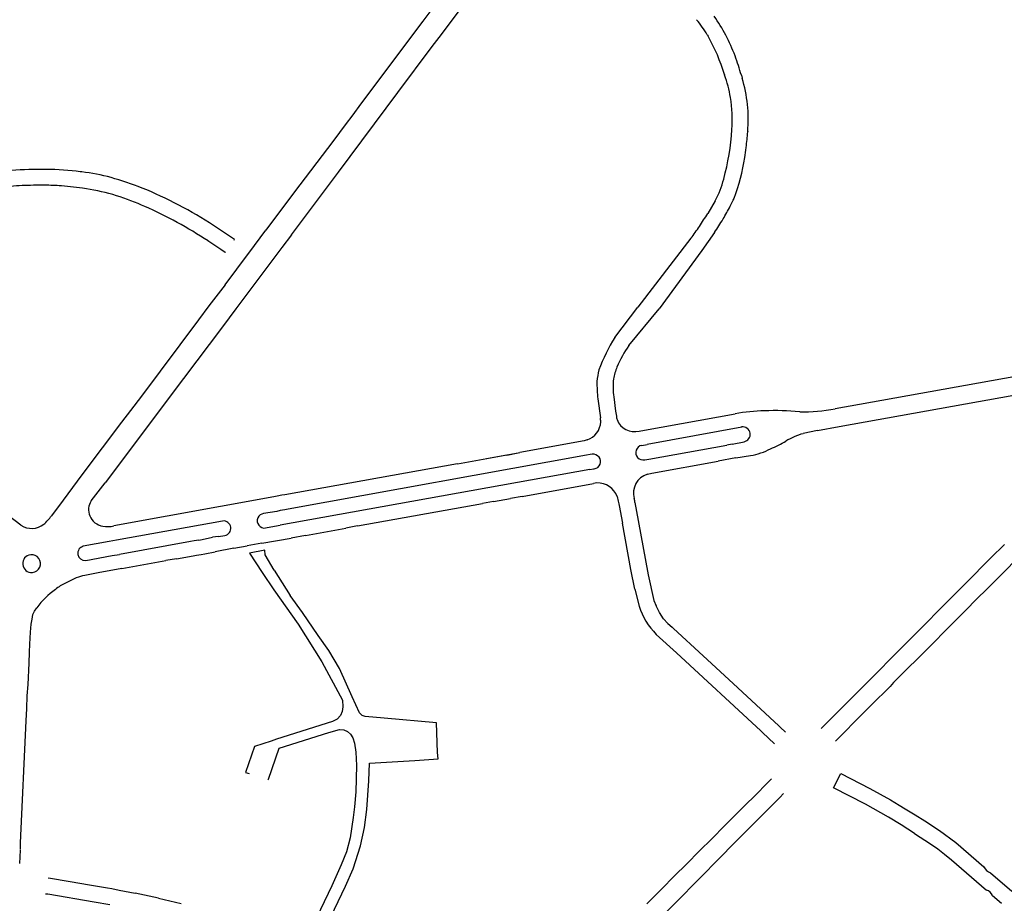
# Model space of a CAD drawing. Extents: x 148869 to 161638, y 453607 to 469810.
# Tile 839 of 1056: x 159118 to 159121.37, y 459841.94 to 459844.97. Entities that reach past the tile are written whole.
import ezdxf

# ---------------------------------------------------------------- set-up
doc = ezdxf.new("R2010")
doc.units = 0
doc.layers.add('LKI_V01_KANTRIJWEG', color=252, linetype='CONTINUOUS')

msp = doc.modelspace()

# ---------------------------------------------------------------- linework, layer by layer
at = {"layer": 'LKI_V01_KANTRIJWEG'}
for p, q in [((159119.4422, 459844.9194), (159119.5438, 459845.0543)), ((159119.4422, 459844.9194), (159119.5438, 459845.0543)), ((159119.4123, 459845.0099), (159119.3785, 459844.9651)), ((159119.4123, 459845.0099), (159119.3785, 459844.9651)), ((159119.3785, 459844.9651), (159119.1682, 459844.6845)), ((159119.3785, 459844.9651), (159119.1682, 459844.6845)), ((159119.4109, 459844.8777), (159119.4422, 459844.9194)), ((159119.4109, 459844.8777), (159119.4422, 459844.9194)), ((159120.3542, 459844.9175), (159120.3568, 459844.9132)), ((159120.3542, 459844.9175), (159120.3568, 459844.9132)), ((159120.4129, 459844.7816), (159120.4134, 459844.78)), ((159120.4129, 459844.7816), (159120.4134, 459844.78)), ((159120.4712, 459844.7789), (159120.4741, 459844.7692)), ((159120.4712, 459844.7789), (159120.4741, 459844.7692)), ((159119.1682, 459844.6845), (159119.1346, 459844.6393)), ((159119.1682, 459844.6845), (159119.1346, 459844.6393)), ((159119.1154, 459844.6135), (159119.0695, 459844.5521)), ((159119.1154, 459844.6135), (159119.0695, 459844.5521)), ((159119.1346, 459844.6393), (159119.1154, 459844.6135)), ((159119.1346, 459844.6393), (159119.1154, 459844.6135)), ((159120.4929, 459844.5862), (159120.4928, 459844.5852)), ((159120.4929, 459844.5862), (159120.4928, 459844.5852)), ((159118.211, 459844.3921), (159118.1386, 459844.3994)), ((159118.211, 459844.3921), (159118.1386, 459844.3994)), ((159120.3812, 459844.3485), (159120.3556, 459844.305)), ((159120.3812, 459844.3485), (159120.3556, 459844.305)), ((159118.4247, 459844.3289), (159118.4138, 459844.3337)), ((159118.4247, 459844.3289), (159118.4138, 459844.3337)), ((159118.9276, 459844.2314), (159118.8946, 459844.1877)), ((159118.9276, 459844.2314), (159118.8946, 459844.1877)), ((159120.2983, 459844.2198), (159120.1165, 459843.9831)), ((159120.2983, 459844.2198), (159120.1165, 459843.9831)), ((159118.8946, 459844.1877), (159118.8188, 459844.0875)), ((159118.8946, 459844.1877), (159118.8188, 459844.0875)), ((159118.8188, 459844.0875), (159118.7367, 459843.9777)), ((159118.8188, 459844.0875), (159118.7367, 459843.9777)), ((159118.7002, 459844.06), (159118.6437, 459843.9876)), ((159118.7002, 459844.06), (159118.6437, 459843.9876)), ((159118.6437, 459843.9876), (159118.6089, 459843.9406)), ((159118.6437, 459843.9876), (159118.6089, 459843.9406)), ((159118.7367, 459843.9777), (159118.6913, 459843.9155)), ((159118.7367, 459843.9777), (159118.6913, 459843.9155)), ((159120.0372, 459843.8799), (159120.1165, 459843.9831)), ((159120.0372, 459843.8799), (159120.1165, 459843.9831)), ((159120.0847, 459843.8523), (159120.1894, 459843.9783)), ((159120.0847, 459843.8523), (159120.1894, 459843.9783)), ((159121.747, 459843.8055), (159120.877, 459843.6492)), ((159121.747, 459843.8055), (159120.877, 459843.6492)), ((159120.8069, 459843.5747), (159121.7561, 459843.7451)), ((159120.8069, 459843.5747), (159121.7561, 459843.7451)), ((159119.9789, 459843.6688), (159119.9876, 459843.6041)), ((159119.9789, 459843.6688), (159119.9876, 459843.6041)), ((159120.0336, 459843.6754), (159120.0396, 459843.6266)), ((159120.0336, 459843.6754), (159120.0396, 459843.6266)), ((159118.3756, 459843.6287), (159118.3444, 459843.5895)), ((159118.3756, 459843.6287), (159118.3444, 459843.5895)), ((159120.0396, 459843.6266), (159120.0423, 459843.6095)), ((159120.0396, 459843.6266), (159120.0423, 459843.6095)), ((159120.877, 459843.6492), (159120.7927, 459843.6348)), ((159120.877, 459843.6492), (159120.7927, 459843.6348)), ((159120.1394, 459843.5615), (159120.4495, 459843.6179)), ((159120.1394, 459843.5615), (159120.4495, 459843.6179)), ((159118.3444, 459843.5895), (159118.2115, 459843.4126)), ((159118.3444, 459843.5895), (159118.2115, 459843.4126)), ((159120.1206, 459843.5584), (159120.1394, 459843.5615)), ((159120.1206, 459843.5584), (159120.1394, 459843.5615)), ((159120.4722, 459843.5724), (159120.1482, 459843.5124)), ((159120.4722, 459843.5724), (159120.1482, 459843.5124)), ((159120.7318, 459843.5607), (159120.6832, 459843.5496)), ((159120.7318, 459843.5607), (159120.6832, 459843.5496)), ((159120.7318, 459843.5607), (159120.8069, 459843.5747)), ((159120.7318, 459843.5607), (159120.8069, 459843.5747)), ((159119.9423, 459843.5285), (159119.9318, 459843.5245)), ((159119.9423, 459843.5285), (159119.9318, 459843.5245)), ((159119.9318, 459843.5245), (159119.7107, 459843.4844)), ((159119.9318, 459843.5245), (159119.7107, 459843.4844)), ((159120.1296, 459843.5094), (159120.1482, 459843.5124)), ((159120.1296, 459843.5094), (159120.1482, 459843.5124)), ((159120.1538, 459843.462), (159120.4209, 459843.5103)), ((159120.1538, 459843.462), (159120.4209, 459843.5103)), ((159120.4396, 459843.514), (159120.4209, 459843.5103)), ((159120.4396, 459843.514), (159120.4209, 459843.5103)), ((159120.4396, 459843.514), (159120.4809, 459843.5218)), ((159120.4396, 459843.514), (159120.4809, 459843.5218)), ((159119.9402, 459843.4757), (159118.9168, 459843.2905)), ((159119.9402, 459843.4757), (159118.9168, 459843.2905)), ((159119.4973, 459843.4462), (159119.7107, 459843.4844)), ((159119.4973, 459843.4462), (159119.7107, 459843.4844)), ((159119.6661, 459843.4762), (159119.5963, 459843.4636)), ((159119.6661, 459843.4762), (159119.5963, 459843.4636)), ((159119.6661, 459843.4762), (159119.7107, 459843.4844)), ((159119.6661, 459843.4762), (159119.7107, 459843.4844)), ((159120.1397, 459843.4598), (159120.1538, 459843.462)), ((159120.1397, 459843.4598), (159120.1538, 459843.462)), ((159120.4517, 459843.4661), (159120.3918, 459843.4556)), ((159120.4517, 459843.4661), (159120.3918, 459843.4556)), ((159120.4517, 459843.4661), (159120.5025, 459843.4748)), ((159120.4517, 459843.4661), (159120.5025, 459843.4748)), ((159119.9512, 459843.4263), (159118.8889, 459843.2362)), ((159119.9512, 459843.4263), (159118.8889, 459843.2362)), ((159119.4973, 459843.4462), (159118.9054, 459843.3397)), ((159119.4973, 459843.4462), (159118.9054, 459843.3397)), ((159119.9512, 459843.4263), (159119.9634, 459843.4284)), ((159119.9512, 459843.4263), (159119.9634, 459843.4284)), ((159119.9634, 459843.4284), (159119.9667, 459843.4289)), ((159119.9634, 459843.4284), (159119.9667, 459843.4289)), ((159120.1641, 459843.4142), (159120.3918, 459843.4556)), ((159120.1641, 459843.4142), (159120.3918, 459843.4556)), ((159118.2115, 459843.4126), (159118.1922, 459843.3871)), ((159118.2115, 459843.4126), (159118.1922, 459843.3871)), ((159120.1486, 459843.4101), (159120.1641, 459843.4142)), ((159120.1486, 459843.4101), (159120.1641, 459843.4142)), ((159118.1922, 459843.3871), (159118.1445, 459843.3218)), ((159118.1922, 459843.3871), (159118.1445, 459843.3218)), ((159118.2405, 459843.3187), (159118.2883, 459843.3813)), ((159118.2405, 459843.3187), (159118.2883, 459843.3813)), ((159119.719, 459843.3343), (159119.9643, 459843.3785)), ((159119.719, 459843.3343), (159119.9643, 459843.3785)), ((159119.9758, 459843.3805), (159119.9643, 459843.3785)), ((159119.9758, 459843.3805), (159119.9643, 459843.3785)), ((159118.8669, 459843.3328), (159118.3188, 459843.2335)), ((159118.8669, 459843.3328), (159118.3188, 459843.2335)), ((159118.8788, 459843.3347), (159118.8669, 459843.3328)), ((159118.8788, 459843.3347), (159118.8669, 459843.3328)), ((159118.8946, 459843.3382), (159118.8788, 459843.3347)), ((159118.8946, 459843.3382), (159118.8788, 459843.3347)), ((159118.9054, 459843.3397), (159118.8946, 459843.3382)), ((159118.9054, 459843.3397), (159118.8946, 459843.3382)), ((159119.6213, 459843.3165), (159119.6792, 459843.3266)), ((159119.6213, 459843.3165), (159119.6792, 459843.3266)), ((159119.719, 459843.3343), (159119.6792, 459843.3266)), ((159119.719, 459843.3343), (159119.6792, 459843.3266)), ((159120.0452, 459843.3335), (159120.0484, 459843.3175)), ((159120.0452, 459843.3335), (159120.0484, 459843.3175)), ((159120.1056, 459843.3189), (159120.1037, 459843.3276)), ((159120.1056, 459843.3189), (159120.1037, 459843.3276)), ((159118.1445, 459843.3218), (159118.1041, 459843.268)), ((159118.1445, 459843.3218), (159118.1041, 459843.268)), ((159118.905, 459843.2885), (159118.889, 459843.286)), ((159118.905, 459843.2885), (159118.889, 459843.286)), ((159118.9168, 459843.2905), (159118.905, 459843.2885)), ((159118.9168, 459843.2905), (159118.905, 459843.2885)), ((159119.1538, 459843.2332), (159119.5828, 459843.31)), ((159119.1538, 459843.2332), (159119.5828, 459843.31)), ((159119.6213, 459843.3165), (159119.5828, 459843.31)), ((159119.6213, 459843.3165), (159119.5828, 459843.31)), ((159120.0484, 459843.3175), (159120.0503, 459843.309)), ((159120.0484, 459843.3175), (159120.0503, 459843.309)), ((159120.0503, 459843.309), (159120.0522, 459843.3026)), ((159120.0503, 459843.309), (159120.0522, 459843.3026)), ((159120.0522, 459843.3026), (159120.0634, 459843.2427)), ((159120.0522, 459843.3026), (159120.0634, 459843.2427)), ((159120.1061, 459843.313), (159120.1056, 459843.3189)), ((159120.1061, 459843.313), (159120.1056, 459843.3189)), ((159120.1061, 459843.313), (159120.1174, 459843.2517)), ((159120.1061, 459843.313), (159120.1174, 459843.2517)), ((159118.8778, 459843.2829), (159118.8322, 459843.2756)), ((159118.8778, 459843.2829), (159118.8322, 459843.2756)), ((159118.889, 459843.286), (159118.8778, 459843.2829)), ((159118.889, 459843.286), (159118.8778, 459843.2829)), ((159118.6915, 459843.2499), (159118.3274, 459843.1845)), ((159118.6915, 459843.2499), (159118.3274, 459843.1845)), ((159118.8388, 459843.2261), (159118.8695, 459843.2324)), ((159118.8388, 459843.2261), (159118.8695, 459843.2324)), ((159118.8695, 459843.2324), (159118.8889, 459843.2362)), ((159118.8695, 459843.2324), (159118.8889, 459843.2362)), ((159118.9764, 459843.2005), (159119.1145, 459843.2251)), ((159118.9764, 459843.2005), (159119.1145, 459843.2251)), ((159119.1538, 459843.2332), (159119.1145, 459843.2251)), ((159119.1538, 459843.2332), (159119.1145, 459843.2251)), ((159118.6213, 459843.1866), (159118.6573, 459843.194)), ((159118.6213, 459843.1866), (159118.6573, 459843.194)), ((159118.6769, 459843.1967), (159118.6573, 459843.194)), ((159118.6769, 459843.1967), (159118.6573, 459843.194)), ((159118.6769, 459843.1967), (159118.6988, 459843.2004)), ((159118.6769, 459843.1967), (159118.6988, 459843.2004)), ((159118.826, 459843.1736), (159118.9267, 459843.1915)), ((159118.826, 459843.1736), (159118.9267, 459843.1915)), ((159118.9764, 459843.2005), (159118.9267, 459843.1915)), ((159118.9764, 459843.2005), (159118.9267, 459843.1915)), ((159118.3024, 459843.1801), (159118.2137, 459843.1633)), ((159118.3024, 459843.1801), (159118.2137, 459843.1633)), ((159118.3274, 459843.1845), (159118.3024, 459843.1801)), ((159118.3274, 459843.1845), (159118.3024, 459843.1801)), ((159118.5818, 459843.1797), (159118.3374, 459843.1355)), ((159118.5818, 459843.1797), (159118.3374, 459843.1355)), ((159118.5937, 459843.182), (159118.5818, 459843.1797)), ((159118.5937, 459843.182), (159118.5818, 459843.1797)), ((159118.6096, 459843.1845), (159118.5937, 459843.182)), ((159118.6096, 459843.1845), (159118.5937, 459843.182)), ((159118.6096, 459843.1845), (159118.6213, 459843.1866)), ((159118.6096, 459843.1845), (159118.6213, 459843.1866)), ((159118.7304, 459843.1562), (159118.6663, 459843.1445)), ((159118.7304, 459843.1562), (159118.6663, 459843.1445)), ((159118.7304, 459843.1562), (159118.7759, 459843.1648)), ((159118.7304, 459843.1562), (159118.7759, 459843.1648)), ((159118.826, 459843.1736), (159118.7759, 459843.1648)), ((159118.826, 459843.1736), (159118.7759, 459843.1648)), ((159121.3274, 459843.1233), (159121.3736, 459843.1696)), ((159121.3274, 459843.1233), (159121.3736, 459843.1696)), ((159118.2218, 459843.1147), (159118.3122, 459843.1313)), ((159118.2218, 459843.1147), (159118.3122, 459843.1313)), ((159118.3122, 459843.1313), (159118.3374, 459843.1355)), ((159118.3122, 459843.1313), (159118.3374, 459843.1355)), ((159118.533, 459843.1201), (159118.4963, 459843.1139)), ((159118.533, 459843.1201), (159118.4963, 459843.1139)), ((159118.533, 459843.1201), (159118.5909, 459843.1306)), ((159118.533, 459843.1201), (159118.5909, 459843.1306)), ((159118.5909, 459843.1306), (159118.6025, 459843.1332)), ((159118.5909, 459843.1306), (159118.6025, 459843.1332)), ((159118.6025, 459843.1332), (159118.6185, 459843.1356)), ((159118.6025, 459843.1332), (159118.6185, 459843.1356)), ((159118.6185, 459843.1356), (159118.6302, 459843.1375)), ((159118.6185, 459843.1356), (159118.6302, 459843.1375)), ((159118.6302, 459843.1375), (159118.6663, 459843.1445)), ((159118.6302, 459843.1375), (159118.6663, 459843.1445)), ((159118.8361, 459843.1495), (159118.7836, 459843.14)), ((159118.8361, 459843.1495), (159118.7836, 459843.14)), ((159118.7836, 459843.14), (159118.8274, 459843.0735)), ((159118.7836, 459843.14), (159118.8274, 459843.0735)), ((159118.8371, 459843.1343), (159118.8361, 459843.1495)), ((159118.8371, 459843.1343), (159118.8361, 459843.1495)), ((159118.8687, 459843.0815), (159118.8371, 459843.1343)), ((159118.8687, 459843.0815), (159118.8371, 459843.1343)), ((159121.3146, 459843.1106), (159121.3274, 459843.1233)), ((159121.3146, 459843.1106), (159121.3274, 459843.1233)), ((159121.4289, 459843.1332), (159121.3598, 459843.0632)), ((159121.4289, 459843.1332), (159121.3598, 459843.0632)), ((159118.3458, 459843.0866), (159118.2648, 459843.0725)), ((159118.3458, 459843.0866), (159118.2648, 459843.0725)), ((159118.3458, 459843.0866), (159118.4963, 459843.1139)), ((159118.3458, 459843.0866), (159118.4963, 459843.1139)), ((159121.2531, 459843.0485), (159121.3146, 459843.1106)), ((159121.2531, 459843.0485), (159121.3146, 459843.1106)), ((159118.1896, 459843.0546), (159118.1523, 459843.0372)), ((159118.1896, 459843.0546), (159118.1523, 459843.0372)), ((159118.2648, 459843.0725), (159118.2186, 459843.0635)), ((159118.2648, 459843.0725), (159118.2186, 459843.0635)), ((159118.8274, 459843.0735), (159118.8677, 459843.0142)), ((159118.8274, 459843.0735), (159118.8677, 459843.0142)), ((159118.8687, 459843.0815), (159118.9237, 459842.9942)), ((159118.8687, 459843.0815), (159118.9237, 459842.9942)), ((159121.3598, 459843.0632), (159121.3471, 459843.0504)), ((159121.3598, 459843.0632), (159121.3471, 459843.0504)), ((159121.1717, 459842.9666), (159121.2402, 459843.0354)), ((159121.1717, 459842.9666), (159121.2402, 459843.0354)), ((159121.2402, 459843.0354), (159121.2531, 459843.0485)), ((159121.2402, 459843.0354), (159121.2531, 459843.0485)), ((159121.3471, 459843.0504), (159121.3024, 459843.0057)), ((159121.3471, 459843.0504), (159121.3024, 459843.0057)), ((159120.1054, 459843.0158), (159120.1201, 459842.9579)), ((159120.1054, 459843.0158), (159120.1201, 459842.9579)), ((159121.2894, 459842.9929), (159121.2303, 459842.9331)), ((159121.2894, 459842.9929), (159121.2303, 459842.9331)), ((159121.3024, 459843.0057), (159121.2894, 459842.9929)), ((159121.3024, 459843.0057), (159121.2894, 459842.9929)), ((159121.094, 459842.8886), (159121.1588, 459842.9538)), ((159121.094, 459842.8886), (159121.1588, 459842.9538)), ((159121.1588, 459842.9538), (159121.1717, 459842.9666)), ((159121.1588, 459842.9538), (159121.1717, 459842.9666)), ((159121.2175, 459842.9203), (159121.1563, 459842.8589)), ((159121.2175, 459842.9203), (159121.1563, 459842.8589)), ((159121.2303, 459842.9331), (159121.2175, 459842.9203)), ((159121.2303, 459842.9331), (159121.2175, 459842.9203)), ((159120.2338, 459842.8853), (159120.2383, 459842.8814)), ((159120.2338, 459842.8853), (159120.2383, 459842.8814)), ((159121.0809, 459842.8756), (159121.094, 459842.8886)), ((159121.0809, 459842.8756), (159121.094, 459842.8886)), ((159118.0305, 459842.8269), (159118.0323, 459842.8682)), ((159118.0305, 459842.8269), (159118.0323, 459842.8682)), ((159120.2486, 459842.7972), (159120.1793, 459842.8611)), ((159120.2486, 459842.7972), (159120.1793, 459842.8611)), ((159120.2383, 459842.8814), (159120.3399, 459842.7872)), ((159120.2383, 459842.8814), (159120.3399, 459842.7872)), ((159121.0189, 459842.8132), (159121.0809, 459842.8756)), ((159121.0189, 459842.8132), (159121.0809, 459842.8756)), ((159121.1563, 459842.8589), (159121.1437, 459842.8461)), ((159121.1563, 459842.8589), (159121.1437, 459842.8461)), ((159118.0293, 459842.7996), (159118.0305, 459842.8269)), ((159118.0293, 459842.7996), (159118.0305, 459842.8269)), ((159121.1437, 459842.8461), (159121.0647, 459842.7668)), ((159121.1437, 459842.8461), (159121.0647, 459842.7668)), ((159118.0276, 459842.7627), (159118.0293, 459842.7996)), ((159118.0276, 459842.7627), (159118.0293, 459842.7996)), ((159120.5375, 459842.5302), (159120.2486, 459842.7972)), ((159120.5375, 459842.5302), (159120.2486, 459842.7972)), ((159120.3399, 459842.7872), (159120.4284, 459842.706)), ((159120.3399, 459842.7872), (159120.4284, 459842.706)), ((159120.9197, 459842.7134), (159121.0062, 459842.8004)), ((159120.9197, 459842.7134), (159121.0062, 459842.8004)), ((159121.0062, 459842.8004), (159121.0189, 459842.8132)), ((159121.0062, 459842.8004), (159121.0189, 459842.8132)), ((159118.0243, 459842.6896), (159118.0276, 459842.7627)), ((159118.0243, 459842.6896), (159118.0276, 459842.7627)), ((159121.0519, 459842.7537), (159120.9935, 459842.6955)), ((159121.0519, 459842.7537), (159120.9935, 459842.6955)), ((159121.0647, 459842.7668), (159121.0519, 459842.7537)), ((159121.0647, 459842.7668), (159121.0519, 459842.7537)), ((159118.0216, 459842.6501), (159118.0243, 459842.6896)), ((159118.0216, 459842.6501), (159118.0243, 459842.6896)), ((159120.4284, 459842.706), (159120.5998, 459842.5474)), ((159120.4284, 459842.706), (159120.5998, 459842.5474)), ((159120.8219, 459842.6148), (159120.9071, 459842.7009)), ((159120.8219, 459842.6148), (159120.9071, 459842.7009)), ((159120.9071, 459842.7009), (159120.9197, 459842.7134)), ((159120.9071, 459842.7009), (159120.9197, 459842.7134)), ((159120.9812, 459842.6826), (159120.9167, 459842.6181)), ((159120.9812, 459842.6826), (159120.9167, 459842.6181)), ((159120.9935, 459842.6955), (159120.9812, 459842.6826)), ((159120.9935, 459842.6955), (159120.9812, 459842.6826)), ((159118.0202, 459842.6065), (159118.0216, 459842.6501)), ((159118.0202, 459842.6065), (159118.0216, 459842.6501)), ((159120.8089, 459842.6021), (159120.8219, 459842.6148)), ((159120.8089, 459842.6021), (159120.8219, 459842.6148)), ((159120.9167, 459842.6181), (159120.9043, 459842.6053)), ((159120.9167, 459842.6181), (159120.9043, 459842.6053)), ((159118.0181, 459842.565), (159118.0202, 459842.6065)), ((159118.0181, 459842.565), (159118.0202, 459842.6065)), ((159120.7485, 459842.5411), (159120.8089, 459842.6021)), ((159120.7485, 459842.5411), (159120.8089, 459842.6021)), ((159120.9043, 459842.6053), (159120.8489, 459842.5503)), ((159120.9043, 459842.6053), (159120.8489, 459842.5503)), ((159120.5998, 459842.5474), (159120.6044, 459842.5431)), ((159120.5998, 459842.5474), (159120.6044, 459842.5431)), ((159120.8489, 459842.5503), (159120.8364, 459842.5371)), ((159120.8489, 459842.5503), (159120.8364, 459842.5371)), ((159120.5436, 459842.5246), (159120.5375, 459842.5302)), ((159120.5436, 459842.5246), (159120.5375, 459842.5302)), ((159120.5849, 459842.486), (159120.5436, 459842.5246)), ((159120.5849, 459842.486), (159120.5436, 459842.5246)), ((159120.6044, 459842.5431), (159120.6229, 459842.5258)), ((159120.6044, 459842.5431), (159120.6229, 459842.5258)), ((159120.7453, 459842.5378), (159120.7485, 459842.5411)), ((159120.7453, 459842.5378), (159120.7485, 459842.5411)), ((159120.8364, 459842.5371), (159120.7946, 459842.4952)), ((159120.8364, 459842.5371), (159120.7946, 459842.4952)), ((159120.7873, 459842.3342), (159120.8121, 459842.3832)), ((159120.7873, 459842.3342), (159120.8121, 459842.3832)), ((159120.5182, 459842.3088), (159120.561, 459842.3518)), ((159120.5182, 459842.3088), (159120.561, 459842.3518)), ((159120.561, 459842.3518), (159120.5744, 459842.3649)), ((159120.561, 459842.3518), (159120.5744, 459842.3649)), ((159120.6157, 459842.3147), (159120.603, 459842.3017)), ((159120.6157, 459842.3147), (159120.603, 459842.3017)), ((159120.4844, 459842.275), (159120.5182, 459842.3088)), ((159120.4844, 459842.275), (159120.5182, 459842.3088)), ((159120.603, 459842.3017), (159120.5465, 459842.2446)), ((159120.603, 459842.3017), (159120.5465, 459842.2446)), ((159120.9823, 459842.2937), (159121.0126, 459842.2756)), ((159120.9823, 459842.2937), (159121.0126, 459842.2756)), ((159121.0126, 459842.2756), (159121.0335, 459842.263)), ((159121.0126, 459842.2756), (159121.0335, 459842.263)), ((159120.4341, 459842.2248), (159120.4718, 459842.2622)), ((159120.4341, 459842.2248), (159120.4718, 459842.2622)), ((159120.4718, 459842.2622), (159120.4844, 459842.275)), ((159120.4718, 459842.2622), (159120.4844, 459842.275)), ((159120.5465, 459842.2446), (159120.4867, 459842.1844)), ((159120.5465, 459842.2446), (159120.4867, 459842.1844)), ((159121.0335, 459842.263), (159121.0679, 459842.2416)), ((159121.0335, 459842.263), (159121.0679, 459842.2416)), ((159120.3986, 459842.189), (159120.4341, 459842.2248)), ((159120.3986, 459842.189), (159120.4341, 459842.2248)), ((159121.0188, 459842.2075), (159120.9759, 459842.2338)), ((159121.0188, 459842.2075), (159120.9759, 459842.2338)), ((159121.0656, 459842.1785), (159121.0188, 459842.2075)), ((159121.0656, 459842.1785), (159121.0188, 459842.2075)), ((159120.3117, 459842.1022), (159120.3857, 459842.1762)), ((159120.3117, 459842.1022), (159120.3857, 459842.1762)), ((159120.3857, 459842.1762), (159120.3986, 459842.189)), ((159120.3857, 459842.1762), (159120.3986, 459842.189)), ((159120.4867, 459842.1844), (159120.4741, 459842.1717)), ((159120.4867, 459842.1844), (159120.4741, 459842.1717)), ((159120.4741, 459842.1717), (159120.3691, 459842.0654)), ((159120.4741, 459842.1717), (159120.3691, 459842.0654)), ((159117.9955, 459842.0749), (159117.9978, 459842.1202)), ((159117.9955, 459842.0749), (159117.9978, 459842.1202)), ((159120.2261, 459842.0162), (159120.2985, 459842.089)), ((159120.2261, 459842.0162), (159120.2985, 459842.089)), ((159120.2985, 459842.089), (159120.3117, 459842.1022)), ((159120.2985, 459842.089), (159120.3117, 459842.1022)), ((159120.3564, 459842.0525), (159120.2934, 459841.9888)), ((159120.3564, 459842.0525), (159120.2934, 459841.9888)), ((159120.3691, 459842.0654), (159120.3564, 459842.0525)), ((159120.3691, 459842.0654), (159120.3564, 459842.0525)), ((159121.3261, 459842.0433), (159121.3994, 459841.9801)), ((159121.3261, 459842.0433), (159121.3994, 459841.9801)), ((159118.0935, 459842.0261), (159118.1008, 459842.0248)), ((159118.0935, 459842.0261), (159118.1008, 459842.0248)), ((159118.1008, 459842.0248), (159118.2149, 459842.0052)), ((159118.1008, 459842.0248), (159118.2149, 459842.0052)), ((159118.2149, 459842.0052), (159118.2215, 459842.0043)), ((159118.2149, 459842.0052), (159118.2215, 459842.0043)), ((159120.2132, 459842.0032), (159120.2261, 459842.0162)), ((159120.2132, 459842.0032), (159120.2261, 459842.0162)), ((159118.0843, 459841.9711), (159118.0917, 459841.9704)), ((159118.0843, 459841.9711), (159118.0917, 459841.9704)), ((159118.2215, 459842.0043), (159118.2964, 459841.9911)), ((159118.2215, 459842.0043), (159118.2964, 459841.9911)), ((159118.2964, 459841.9911), (159118.3113, 459841.9888)), ((159118.2964, 459841.9911), (159118.3113, 459841.9888)), ((159118.3113, 459841.9888), (159118.3368, 459841.984)), ((159118.3113, 459841.9888), (159118.3368, 459841.984)), ((159118.3368, 459841.984), (159118.3914, 459841.9735)), ((159118.3368, 459841.984), (159118.3914, 459841.9735)), ((159118.4718, 459841.9565), (159118.3914, 459841.9735)), ((159118.4718, 459841.9565), (159118.3914, 459841.9735)), ((159120.1473, 459841.937), (159120.2132, 459842.0032)), ((159120.1473, 459841.937), (159120.2132, 459842.0032)), ((159120.2802, 459841.976), (159120.1899, 459841.8848)), ((159120.2802, 459841.976), (159120.1899, 459841.8848)), ((159120.2934, 459841.9888), (159120.2802, 459841.976)), ((159120.2934, 459841.9888), (159120.2802, 459841.976)), ((159118.0917, 459841.9704), (159118.2507, 459841.9435)), ((159118.0917, 459841.9704), (159118.2507, 459841.9435)), ((159118.2507, 459841.9435), (159118.305, 459841.9342)), ((159118.2507, 459841.9435), (159118.305, 459841.9342)), ((159118.4718, 459841.9565), (159118.5499, 459841.938)), ((159118.4718, 459841.9565), (159118.5499, 459841.938)), ((159121.3328, 459841.9649), (159121.3633, 459841.9389)), ((159121.3328, 459841.9649), (159121.3633, 459841.9389))]:
    msp.add_line(p, q, dxfattribs=at)
for points in [[(159118.9276, 459844.2314), (159119.0887, 459844.4461), (159119.2921, 459844.72), (159119.4109, 459844.8777)], [(159118.9276, 459844.2314), (159119.0887, 459844.4461), (159119.2921, 459844.72), (159119.4109, 459844.8777)], [(159119.0695, 459844.5521), (159118.9385, 459844.3797), (159118.8401, 459844.2473)], [(159119.0695, 459844.5521), (159118.9385, 459844.3797), (159118.8401, 459844.2473)], [(159118.2086, 459844.4476), (159118.2031, 459844.4483), (159118.1897, 459844.4498)], [(159118.2086, 459844.4476), (159118.2031, 459844.4483), (159118.1897, 459844.4498)], [(159118.7313, 459844.2136), (159118.7321, 459844.2153), (159118.7123, 459844.2288), (159118.6608, 459844.2633)], [(159118.7313, 459844.2136), (159118.7321, 459844.2153), (159118.7123, 459844.2288), (159118.6608, 459844.2633)], [(159118.7002, 459844.06), (159118.7404, 459844.1144), (159118.8005, 459844.195), (159118.8401, 459844.2473)], [(159118.7002, 459844.06), (159118.7404, 459844.1144), (159118.8005, 459844.195), (159118.8401, 459844.2473)], [(159120.3788, 459844.2397), (159120.3353, 459844.1779), (159120.1894, 459843.9783)], [(159120.3788, 459844.2397), (159120.3353, 459844.1779), (159120.1894, 459843.9783)], [(159118.7019, 459844.1727), (159118.7007, 459844.1708), (159118.685, 459844.1812), (159118.6414, 459844.2107)], [(159118.7019, 459844.1727), (159118.7007, 459844.1708), (159118.685, 459844.1812), (159118.6414, 459844.2107)], [(159118.6089, 459843.9406), (159118.4129, 459843.6781), (159118.3756, 459843.6287)], [(159118.6089, 459843.9406), (159118.4129, 459843.6781), (159118.3756, 459843.6287)], [(159118.6913, 459843.9155), (159118.5572, 459843.7385), (159118.2883, 459843.3813)], [(159118.6913, 459843.9155), (159118.5572, 459843.7385), (159118.2883, 459843.3813)], [(159117.9998, 459843.2354), (159117.9556, 459843.2686), (159117.9489, 459843.2734), (159117.8398, 459843.356), (159117.7089, 459843.4554), (159117.5771, 459843.5547), (159117.5358, 459843.5857), (159117.4866, 459843.6234), (159117.3615, 459843.7179), (159117.3577, 459843.7203), (159117.3415, 459843.7329), (159117.2417, 459843.8076), (159117.224, 459843.8211), (159117.2168, 459843.8266)], [(159117.9998, 459843.2354), (159117.9556, 459843.2686), (159117.9489, 459843.2734), (159117.8398, 459843.356), (159117.7089, 459843.4554), (159117.5771, 459843.5547), (159117.5358, 459843.5857), (159117.4866, 459843.6234), (159117.3615, 459843.7179), (159117.3577, 459843.7203), (159117.3415, 459843.7329), (159117.2417, 459843.8076), (159117.224, 459843.8211), (159117.2168, 459843.8266)], [(159119.9595, 459843.4787), (159119.9522, 459843.4776), (159119.9402, 459843.4757)], [(159119.9595, 459843.4787), (159119.9522, 459843.4776), (159119.9402, 459843.4757)], [(159120.1054, 459843.0158), (159120.0921, 459843.0834), (159120.0634, 459843.2427)], [(159120.1054, 459843.0158), (159120.0921, 459843.0834), (159120.0634, 459843.2427)], [(159120.1174, 459843.2517), (159120.1511, 459843.0652), (159120.1712, 459842.9775), (159120.1787, 459842.9588)], [(159120.1174, 459843.2517), (159120.1511, 459843.0652), (159120.1712, 459842.9775), (159120.1787, 459842.9588)], [(159118.8677, 459843.0142), (159118.9508, 459842.8961), (159119.0314, 459842.7671), (159119.1033, 459842.635), (159119.1044, 459842.6121), (159119.1022, 459842.5965), (159119.0964, 459842.5826), (159119.0844, 459842.5697), (159119.0681, 459842.5621), (159118.8763, 459842.5014), (159118.8582, 459842.495), (159118.8006, 459842.4766), (159118.7704, 459842.3877), (159118.7821, 459842.3839)], [(159118.8677, 459843.0142), (159118.9508, 459842.8961), (159119.0314, 459842.7671), (159119.1033, 459842.635), (159119.1044, 459842.6121), (159119.1022, 459842.5965), (159119.0964, 459842.5826), (159119.0844, 459842.5697), (159119.0681, 459842.5621), (159118.8763, 459842.5014), (159118.8582, 459842.495), (159118.8006, 459842.4766), (159118.7704, 459842.3877), (159118.7821, 459842.3839)], [(159119.0135, 459841.7889), (159119.1127, 459841.9976), (159119.1393, 459842.0572), (159119.1649, 459842.1354), (159119.1779, 459842.1985), (159119.1861, 459842.2602), (159119.1931, 459842.3582), (159119.1954, 459842.4191), (159119.3508, 459842.4288), (159119.4305, 459842.4345), (159119.4289, 459842.4557), (159119.4255, 459842.5573), (159119.2458, 459842.5737), (159119.1803, 459842.5789), (159119.1706, 459842.5828), (159119.1614, 459842.5916), (159119.1358, 459842.6468), (159119.0928, 459842.7442), (159119.0565, 459842.8062), (159119.0197, 459842.8567), (159118.9653, 459842.9357), (159118.9237, 459842.9942)], [(159119.0135, 459841.7889), (159119.1127, 459841.9976), (159119.1393, 459842.0572), (159119.1649, 459842.1354), (159119.1779, 459842.1985), (159119.1861, 459842.2602), (159119.1931, 459842.3582), (159119.1954, 459842.4191), (159119.3508, 459842.4288), (159119.4305, 459842.4345), (159119.4289, 459842.4557), (159119.4255, 459842.5573), (159119.2458, 459842.5737), (159119.1803, 459842.5789), (159119.1706, 459842.5828), (159119.1614, 459842.5916), (159119.1358, 459842.6468), (159119.0928, 459842.7442), (159119.0565, 459842.8062), (159119.0197, 459842.8567), (159118.9653, 459842.9357), (159118.9237, 459842.9942)], [(159118.0402, 459842.9292), (159118.0461, 459842.941), (159118.0539, 459842.9525)], [(159118.0402, 459842.9292), (159118.0461, 459842.941), (159118.0539, 459842.9525)], [(159120.2045, 459842.9144), (159120.19, 459842.9357), (159120.1787, 459842.9588)], [(159120.2045, 459842.9144), (159120.19, 459842.9357), (159120.1787, 459842.9588)], [(159118.0323, 459842.8682), (159118.0344, 459842.896), (159118.038, 459842.9129), (159118.0402, 459842.9292)], [(159118.0323, 459842.8682), (159118.0344, 459842.896), (159118.038, 459842.9129), (159118.0402, 459842.9292)], [(159120.2045, 459842.9144), (159120.219, 459842.8987), (159120.2338, 459842.8853)], [(159120.2045, 459842.9144), (159120.219, 459842.8987), (159120.2338, 459842.8853)], [(159117.9986, 459842.1229), (159117.9987, 459842.1458), (159118.0181, 459842.565)], [(159117.9986, 459842.1229), (159117.9987, 459842.1458), (159118.0181, 459842.565)], [(159118.8466, 459842.3619), (159118.8491, 459842.3646), (159118.8855, 459842.471), (159119.0555, 459842.5247), (159119.093, 459842.5348), (159119.107, 459842.5338), (159119.1197, 459842.5279), (159119.1303, 459842.5192), (159119.1384, 459842.506), (159119.1439, 459842.4876), (159119.1484, 459842.4565), (159119.1509, 459842.4108), (159119.1487, 459842.3211), (159119.1441, 459842.2695), (159119.1395, 459842.2329), (159119.1293, 459842.1632), (159119.1163, 459842.1154), (159119.098, 459842.0702), (159119.0665, 459841.9983), (159118.9759, 459841.8098)], [(159118.8466, 459842.3619), (159118.8491, 459842.3646), (159118.8855, 459842.471), (159119.0555, 459842.5247), (159119.093, 459842.5348), (159119.107, 459842.5338), (159119.1197, 459842.5279), (159119.1303, 459842.5192), (159119.1384, 459842.506), (159119.1439, 459842.4876), (159119.1484, 459842.4565), (159119.1509, 459842.4108), (159119.1487, 459842.3211), (159119.1441, 459842.2695), (159119.1395, 459842.2329), (159119.1293, 459842.1632), (159119.1163, 459842.1154), (159119.098, 459842.0702), (159119.0665, 459841.9983), (159118.9759, 459841.8098)], [(159120.8121, 459842.3832), (159120.9122, 459842.332), (159120.9823, 459842.2937)], [(159120.8121, 459842.3832), (159120.9122, 459842.332), (159120.9823, 459842.2937)], [(159120.9759, 459842.2338), (159120.8974, 459842.278), (159120.7873, 459842.3342)], [(159120.9759, 459842.2338), (159120.8974, 459842.278), (159120.7873, 459842.3342)], [(159121.0679, 459842.2416), (159121.1007, 459842.2211), (159121.1512, 459842.1882), (159121.2071, 459842.1465), (159121.3029, 459842.0639)], [(159121.0679, 459842.2416), (159121.1007, 459842.2211), (159121.1512, 459842.1882), (159121.2071, 459842.1465), (159121.3029, 459842.0639)], [(159121.0656, 459842.1785), (159121.1204, 459842.1428), (159121.1448, 459842.1256), (159121.1685, 459842.107), (159121.1915, 459842.0874), (159121.3121, 459841.9841)], [(159121.0656, 459842.1785), (159121.1204, 459842.1428), (159121.1448, 459842.1256), (159121.1685, 459842.107), (159121.1915, 459842.0874), (159121.3121, 459841.9841)]]:
    msp.add_lwpolyline(points, dxfattribs=at)
for centre, radius, start, end in [((159119.8701, 459844.63), 0.618, 20.3989, 34.7497), ((159119.8701, 459844.63), 0.618, 20.3989, 34.7497), ((159120.0004, 459844.7091), 0.4107, 30.4994, 39.3917), ((159120.0004, 459844.7091), 0.4107, 30.4994, 39.3917), ((159119.8364, 459844.6133), 0.6006, 16.277, 29.9561), ((159119.8364, 459844.6133), 0.6006, 16.277, 29.9561), ((159119.4453, 459844.4778), 1.0692, 16.3581, 20.1078), ((159119.4453, 459844.4778), 1.0692, 16.3581, 20.1078), ((159120.025, 459844.6358), 0.4143, 9.2912, 20.3724), ((159120.025, 459844.6358), 0.4143, 9.2912, 20.3724), ((159120.0092, 459844.6289), 0.4855, 354.9551, 16.7952), ((159120.0092, 459844.6289), 0.4855, 354.9551, 16.7952), ((159120.0135, 459844.6307), 0.4265, 354.9274, 9.718), ((159120.0135, 459844.6307), 0.4265, 354.9274, 9.718), ((159119.6373, 459844.6363), 0.8022, 344.5706, 356.9016), ((159119.6373, 459844.6363), 0.8022, 344.5706, 356.9016), ((159119.5663, 459844.6445), 0.9284, 352.9875, 356.3389), ((159119.5663, 459844.6445), 0.9284, 352.9875, 356.3389), ((159119.5602, 459844.6445), 0.9345, 350.9034, 353.0367), ((159119.5602, 459844.6445), 0.9345, 350.9034, 353.0367), ((159119.7449, 459844.6133), 0.7471, 339.9252, 351.0232), ((159119.7449, 459844.6133), 0.7471, 339.9252, 351.0232), ((159118.0671, 459843.2856), 1.1707, 83.9889, 95.6149), ((159118.0671, 459843.2856), 1.1707, 83.9889, 95.6149), ((159118.1106, 459843.6778), 0.776, 75.2137, 82.7483), ((159118.1106, 459843.6778), 0.776, 75.2137, 82.7483), ((159118.0516, 459843.4894), 0.9733, 68.0599, 74.6835), ((159118.0516, 459843.4894), 0.9733, 68.0599, 74.6835), ((159120.1361, 459844.4884), 0.2822, 330.2854, 346.567), ((159120.1361, 459844.4884), 0.2822, 330.2854, 346.567), ((159118.009, 459844.0573), 0.3433, 90.8196, 97.5481), ((159118.009, 459844.0573), 0.3433, 90.8196, 97.5481), ((159118.0633, 459842.8657), 1.536, 89.3435, 92.2084), ((159118.0633, 459842.8657), 1.536, 89.3435, 92.2084), ((159118.0838, 459843.7401), 0.6616, 85.2558, 90.2582), ((159118.0838, 459843.7401), 0.6616, 85.2558, 90.2582), ((159118.0953, 459843.608), 0.7925, 66.3004, 81.6014), ((159118.0953, 459843.608), 0.7925, 66.3004, 81.6014), ((159117.8672, 459843.0502), 1.4496, 56.8059, 67.7857), ((159117.8672, 459843.0502), 1.4496, 56.8059, 67.7857), ((159119.9625, 459844.5862), 0.5357, 331.4222, 334.6493), ((159119.9625, 459844.5862), 0.5357, 331.4222, 334.6493), ((159117.8464, 459843.0111), 1.4391, 56.4632, 66.3037), ((159117.8464, 459843.0111), 1.4391, 56.4632, 66.3037), ((159119.5649, 459844.7756), 0.9201, 325.9493, 329.2429), ((159119.5649, 459844.7756), 0.9201, 325.9493, 329.2429), ((159119.6643, 459844.7329), 0.8679, 329.0178, 332.3399), ((159119.6643, 459844.7329), 0.8679, 329.0178, 332.3399), ((159119.6416, 459844.741), 0.8916, 325.7838, 329.3201), ((159119.6416, 459844.741), 0.8916, 325.7838, 329.3201), ((159119.6198, 459844.7331), 0.8508, 322.8935, 326.2503), ((159119.6198, 459844.7331), 0.8508, 322.8935, 326.2503), ((159120.5738, 459843.5484), 0.6308, 148.3013, 159.6041), ((159120.5738, 459843.5484), 0.6308, 148.3013, 159.6041), ((159120.4758, 459843.591), 0.4703, 146.2535, 156.5559), ((159120.4758, 459843.591), 0.4703, 146.2535, 156.5559), ((159120.2765, 459843.6964), 0.3025, 166.2637, 173.8301), ((159120.2765, 459843.6964), 0.3025, 166.2637, 173.8301), ((159120.2545, 459843.694), 0.2265, 158.1859, 168.9406), ((159120.2545, 459843.694), 0.2265, 158.1859, 168.9406), ((159120.4826, 459843.726), 0.5069, 179.6654, 186.4801), ((159120.4826, 459843.726), 0.5069, 179.6654, 186.4801), ((159120.2869, 459843.7118), 0.2559, 174.2511, 188.1698), ((159120.2869, 459843.7118), 0.2559, 174.2511, 188.1698), ((159120.5592, 459843.0122), 0.6155, 90.8317, 100.2663), ((159120.5592, 459843.0122), 0.6155, 90.8317, 100.2663), ((159120.5907, 459842.8531), 0.7756, 84.0409, 92.9836), ((159120.5907, 459842.8531), 0.7756, 84.0409, 92.9836), ((159120.687, 459844.1596), 0.5353, 268.307, 281.3849), ((159120.687, 459844.1596), 0.5353, 268.307, 281.3849), ((159119.7224, 459843.575), 0.2668, 3.3622, 6.2569), ((159119.7224, 459843.575), 0.2668, 3.3622, 6.2569), ((159120.0681, 459843.6091), 0.0258, 179.0392, 205.3951), ((159120.0681, 459843.6091), 0.0258, 179.0392, 205.3951), ((159120.1048, 459843.6205), 0.0641, 200.5522, 284.3237), ((159120.1048, 459843.6205), 0.0641, 200.5522, 284.3237), ((159119.9206, 459843.5931), 0.0682, 288.5965, 357.9295), ((159119.9206, 459843.5931), 0.0682, 288.5965, 357.9295), ((159120.4758, 459843.547), 0.0257, 281.4641, 98.0848), ((159120.4758, 459843.547), 0.0257, 281.4641, 98.0848), ((159120.7425, 459843.3294), 0.228, 105.0805, 121.3237), ((159120.7425, 459843.3294), 0.228, 105.0805, 121.3237), ((159120.1341, 459843.4845), 0.0253, 100.2453, 282.7118), ((159120.1341, 459843.4845), 0.0253, 100.2453, 282.7118), ((159120.4722, 459843.6816), 0.209, 278.33, 298.3856), ((159120.4722, 459843.6816), 0.209, 278.33, 298.3856), ((159120.4396, 459843.8246), 0.3525, 291.978, 301.5444), ((159120.4396, 459843.8246), 0.3525, 291.978, 301.5444), ((159119.9631, 459843.4538), 0.0252, 278.0772, 98.3792), ((159119.9631, 459843.4538), 0.0252, 278.0772, 98.3792), ((159120.1681, 459843.346), 0.067, 106.8892, 195.959), ((159120.1681, 459843.346), 0.067, 106.8892, 195.959), ((159119.9778, 459843.3088), 0.0717, 20.1496, 91.613), ((159119.9778, 459843.3088), 0.0717, 20.1496, 91.613), ((159118.287, 459843.2883), 0.0555, 146.7943, 201.9552), ((159118.287, 459843.2883), 0.0555, 146.7943, 201.9552), ((159117.967, 459843.3635), 0.1672, 311.6777, 325.133), ((159117.967, 459843.3635), 0.1672, 311.6777, 325.133), ((159118.2897, 459843.2904), 0.0588, 202.8369, 261.1572), ((159118.2897, 459843.2904), 0.0588, 202.8369, 261.1572), ((159118.8348, 459843.2507), 0.0249, 95.972, 279.3524), ((159118.8348, 459843.2507), 0.0249, 95.972, 279.3524), ((159118.0367, 459843.2916), 0.0672, 236.7281, 308.0815), ((159118.0367, 459843.2916), 0.0672, 236.7281, 308.0815), ((159118.2971, 459843.3142), 0.0836, 258.6824, 285.0728), ((159118.2971, 459843.3142), 0.0836, 258.6824, 285.0728), ((159118.6948, 459843.2251), 0.025, 279.108, 97.5958), ((159118.6948, 459843.2251), 0.025, 279.108, 97.5958), ((159118.2194, 459843.1393), 0.0247, 103.4104, 275.5602), ((159118.2194, 459843.1393), 0.0247, 103.4104, 275.5602), ((159118.0361, 459843.1039), 0.0306, 95.7125, 275.7125), ((159118.0361, 459843.1039), 0.0306, 95.7125, 275.7125), ((159118.0361, 459843.1039), 0.0306, 275.7125, 95.7125), ((159118.0361, 459843.1039), 0.0306, 275.7125, 95.7125), ((159118.2563, 459842.8892), 0.1783, 102.209, 111.9742), ((159118.2563, 459842.8892), 0.1783, 102.209, 111.9742), ((159118.2416, 459842.8601), 0.1984, 116.76, 128.4775), ((159118.2416, 459842.8601), 0.1984, 116.76, 128.4775), ((159118.2983, 459842.7669), 0.3069, 125.9291, 142.7826), ((159118.2983, 459842.7669), 0.3069, 125.9291, 142.7826), ((159120.3513, 459843.0329), 0.2431, 197.9798, 224.9598), ((159120.3513, 459843.0329), 0.2431, 197.9798, 224.9598), ((159121.3409, 459842.0833), 0.0426, 207.0975, 249.7552), ((159121.3409, 459842.0833), 0.0426, 207.0975, 249.7552), ((159121.3016, 459841.952), 0.0338, 22.5175, 71.7694), ((159121.3016, 459841.952), 0.0338, 22.5175, 71.7694)]:
    msp.add_arc(centre, radius, start, end, dxfattribs=at)

doc.saveas('drawing.dxf')
